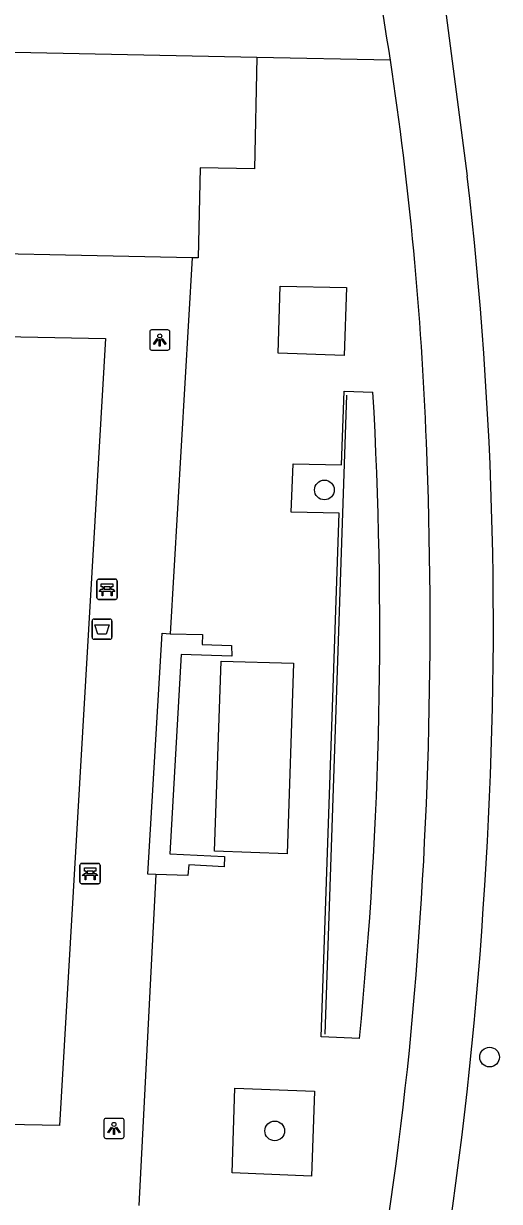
# Model space of a CAD drawing. Extents: x 159822 to 160765, y 380693 to 381634.
# Drawn here: x 160535.7 to 160559.3, y 381373 to 381431.5 of the extents above; entities that cross this region are included whole.
import ezdxf

# ---------------------------------------------------------------- set-up
doc = ezdxf.new("R2010")
doc.units = 0
for name, color, linetype in [('IMGEO_Afvalbak', 7, 'Continuous'), ('IMGEO_Bank', 7, 'Continuous'), ('IMGEO_Boom', 7, 'Continuous'), ('IMGEO_Fietspad_gesloten', 7, 'Continuous'), ('IMGEO_Hek', 7, 'Continuous'), ('IMGEO_Lichtpunt', 7, 'Continuous'), ('IMGEO_Pand', 7, 'Continuous'), ('IMGEO_Voetpad_open', 7, 'Continuous')]:
    doc.layers.add(name, color=color, linetype=linetype)

msp = doc.modelspace()

# ---------------------------------------------------------------- linework, layer by layer
at = {"layer": 'IMGEO_Afvalbak'}
for p, q in [((160539.077, 381401.019), (160539.077, 381401.819)), ((160539.077, 381401.819), (160539.077, 381401.019)), ((160539.177, 381401.919), (160539.967, 381401.919)), ((160539.967, 381401.919), (160539.177, 381401.919)), ((160540.067, 381401.819), (160540.067, 381401.019)), ((160540.067, 381401.019), (160540.067, 381401.819)), ((160539.967, 381400.919), (160539.177, 381400.919)), ((160539.177, 381400.919), (160539.967, 381400.919))]:
    msp.add_line(p, q, dxfattribs=at)
msp.add_lwpolyline([(160539.22, 381401.633), (160539.924, 381401.633), (160539.775, 381401.163), (160539.369, 381401.163), (160539.22, 381401.633)], dxfattribs=at)
for centre, start, end in [((160539.177, 381401.819), 90, 180), ((160539.177, 381401.819), 90, 180), ((160539.967, 381401.819), 0, 90), ((160539.967, 381401.819), 360, 90), ((160539.177, 381401.019), 180, 270), ((160539.177, 381401.019), 180, 270), ((160539.967, 381401.019), 270, 0), ((160539.967, 381401.019), 270, 0)]:
    msp.add_arc(centre, 0.1, start, end, dxfattribs=at)
at = {"layer": 'IMGEO_Bank'}
for p, q in [((160539.322, 381402.972), (160539.322, 381403.813)), ((160539.322, 381403.813), (160539.322, 381402.972)), ((160539.397, 381403.897), (160540.238, 381403.897)), ((160540.238, 381403.897), (160539.397, 381403.897)), ((160540.322, 381403.822), (160540.322, 381402.981)), ((160540.322, 381402.981), (160540.322, 381403.822)), ((160540.019, 381403.295), (160539.626, 381403.295)), ((160539.631, 381403.403), (160539.631, 381403.509)), ((160539.675, 381403.509), (160539.675, 381403.403)), ((160539.963, 381403.515), (160539.681, 381403.515)), ((160539.681, 381403.397), (160539.963, 381403.397)), ((160539.969, 381403.403), (160539.969, 381403.509)), ((160540.013, 381403.509), (160540.013, 381403.403)), ((160540.247, 381402.897), (160539.406, 381402.897)), ((160539.406, 381402.897), (160540.247, 381402.897)), ((160538.555, 381389.794), (160539.396, 381389.794)), ((160539.396, 381389.794), (160538.555, 381389.794)), ((160538.48, 381388.869), (160538.48, 381389.71)), ((160538.48, 381389.71), (160538.48, 381388.869)), ((160539.177, 381389.192), (160538.784, 381389.192)), ((160538.789, 381389.3), (160538.789, 381389.406)), ((160538.833, 381389.406), (160538.833, 381389.3)), ((160539.121, 381389.412), (160538.839, 381389.412)), ((160538.839, 381389.294), (160539.121, 381389.294)), ((160539.127, 381389.3), (160539.127, 381389.406)), ((160539.171, 381389.406), (160539.171, 381389.3)), ((160539.48, 381389.719), (160539.48, 381388.878)), ((160539.48, 381388.878), (160539.48, 381389.719)), ((160539.405, 381388.794), (160538.564, 381388.794)), ((160538.564, 381388.794), (160539.405, 381388.794))]:
    msp.add_line(p, q, dxfattribs=at)
for points in [[(160539.569, 381403.295), (160539.427, 381403.295), (160539.539, 381403.397), (160539.625, 381403.397)], [(160539.625, 381403.515), (160539.539, 381403.515), (160539.539, 381403.676), (160540.102, 381403.676), (160540.102, 381403.515), (160540.019, 381403.515)], [(160539.619, 381403.288), (160539.619, 381403.081), (160539.576, 381403.081), (160539.576, 381403.288)], [(160540.019, 381403.397), (160540.102, 381403.397), (160540.214, 381403.295), (160540.075, 381403.295)], [(160540.069, 381403.288), (160540.069, 381403.081), (160540.025, 381403.081), (160540.025, 381403.288)], [(160538.727, 381389.192), (160538.585, 381389.192), (160538.697, 381389.294), (160538.783, 381389.294)], [(160538.783, 381389.412), (160538.697, 381389.412), (160538.697, 381389.573), (160539.26, 381389.573), (160539.26, 381389.412), (160539.177, 381389.412)], [(160538.777, 381389.185), (160538.777, 381388.978), (160538.734, 381388.978), (160538.734, 381389.185)], [(160539.177, 381389.294), (160539.26, 381389.294), (160539.372, 381389.192), (160539.233, 381389.192)], [(160539.227, 381389.185), (160539.227, 381388.978), (160539.183, 381388.978), (160539.183, 381389.185)]]:
    msp.add_lwpolyline(points, dxfattribs=at)
for centre, radius, start, end in [((160539.4, 381403.819), 0.0779, 92.4484, 184.28452), ((160539.4, 381403.819), 0.0779, 92.4484, 184.28452), ((160540.244, 381403.819), 0.0779, 2.4484, 94.28452), ((160540.244, 381403.819), 0.0779, 2.4484, 94.28452), ((160539.569, 381403.288), 0.00671, 2.89567, 87.10433), ((160539.626, 381403.288), 0.00671, 92.89567, 177.10433), ((160539.624, 381403.508), 0.00671, 2.89567, 87.10433), ((160539.624, 381403.404), 0.00671, 272.89567, 357.10433), ((160539.681, 381403.508), 0.00671, 92.89567, 177.10433), ((160539.681, 381403.404), 0.00671, 182.89567, 267.10433), ((160539.963, 381403.508), 0.00671, 2.89567, 87.10433), ((160539.963, 381403.404), 0.00671, 272.89567, 357.10433), ((160540.02, 381403.508), 0.00671, 92.89567, 177.10433), ((160540.02, 381403.404), 0.00671, 182.89567, 267.10433), ((160540.018, 381403.288), 0.00671, 2.89567, 87.10433), ((160540.075, 381403.288), 0.00671, 92.89567, 177.10433), ((160539.4, 381402.975), 0.0779, 182.4484, 274.28452), ((160539.4, 381402.975), 0.0779, 182.4484, 274.28452), ((160540.244, 381402.975), 0.0779, 272.4484, 4.28452), ((160540.244, 381402.975), 0.0779, 272.4484, 4.28452), ((160538.558, 381389.716), 0.0779, 92.4484, 184.28452), ((160538.558, 381389.716), 0.0779, 92.4484, 184.28452), ((160539.402, 381389.716), 0.0779, 2.4484, 94.28452), ((160539.402, 381389.716), 0.0779, 2.4484, 94.28452), ((160538.727, 381389.185), 0.00671, 2.89567, 87.10433), ((160538.784, 381389.185), 0.00671, 92.89567, 177.10433), ((160538.782, 381389.405), 0.00671, 2.89567, 87.10433), ((160538.782, 381389.301), 0.00671, 272.89567, 357.10433), ((160538.839, 381389.405), 0.00671, 92.89567, 177.10433), ((160538.839, 381389.301), 0.00671, 182.89567, 267.10433), ((160539.121, 381389.405), 0.00671, 2.89567, 87.10433), ((160539.121, 381389.301), 0.00671, 272.89567, 357.10433), ((160539.178, 381389.405), 0.00671, 92.89567, 177.10433), ((160539.178, 381389.301), 0.00671, 182.89567, 267.10433), ((160539.176, 381389.185), 0.00671, 2.89567, 87.10433), ((160539.233, 381389.185), 0.00671, 92.89567, 177.10433), ((160538.558, 381388.872), 0.0779, 182.4484, 274.28452), ((160538.558, 381388.872), 0.0779, 182.4484, 274.28452), ((160539.402, 381388.872), 0.0779, 272.4484, 4.28452), ((160539.402, 381388.872), 0.0779, 272.4484, 4.28452)]:
    msp.add_arc(centre, radius, start, end, dxfattribs=at)
at = {"layer": 'IMGEO_Boom'}
for centre in [(160550.592, 381408.324), (160558.777, 381380.189), (160548.133, 381376.53)]:
    msp.add_circle(centre, 0.489, dxfattribs=at)
at = {"layer": 'IMGEO_Fietspad_gesloten'}
msp.add_lwpolyline([(160553.926, 381445.717), (160554.972, 381441.28), (160556.527, 381432.658), (160557.674, 381423.886)], dxfattribs=at)
for centre, radius, start, end in [((160384.053, 381404.119), 171.717, 8.54997, 11.49681), ((160384.003, 381404.064), 171.774, 2.21178, 8.5656), ((160365.848, 381401.576), 193.119, 356.17563, 6.63397), ((160336.177, 381401.746), 219.654, 354.45382, 2.33439), ((160359.981, 381400.46), 198.904, 346.09563, 356.60901), ((160361.398, 381400.375), 194.421, 345.24678, 354.13775)]:
    msp.add_arc(centre, radius, start, end, dxfattribs=at)
at = {"layer": 'IMGEO_Hek'}
msp.add_lwpolyline([(160550.626, 381381.321), (160551.712, 381413.035)], dxfattribs=at)
at = {"layer": 'IMGEO_Lichtpunt'}
for p, q in [((160541.937, 381416.168), (160541.937, 381415.361)), ((160541.937, 381416.168), (160541.937, 381415.361)), ((160542.839, 381416.263), (160542.031, 381416.263)), ((160542.839, 381416.263), (160542.031, 381416.263)), ((160542.933, 381415.361), (160542.933, 381416.168)), ((160542.933, 381415.361), (160542.933, 381416.168)), ((160542.031, 381415.267), (160542.839, 381415.267)), ((160542.031, 381415.267), (160542.839, 381415.267)), ((160539.667, 381377.056), (160539.667, 381376.249)), ((160539.667, 381377.056), (160539.667, 381376.249)), ((160540.569, 381377.151), (160539.761, 381377.151)), ((160540.569, 381377.151), (160539.761, 381377.151)), ((160540.663, 381376.249), (160540.663, 381377.056)), ((160540.663, 381376.249), (160540.663, 381377.056)), ((160539.761, 381376.155), (160540.569, 381376.155)), ((160539.761, 381376.155), (160540.569, 381376.155))]:
    msp.add_line(p, q, dxfattribs=at)
for points in [[(160542.311, 381415.832), (160542.35, 381415.804), (160542.162, 381415.542), (160542.124, 381415.569), (160542.311, 381415.832)], [(160542.413, 381415.784), (160542.46, 381415.784), (160542.46, 381415.462), (160542.413, 381415.462), (160542.413, 381415.784)], [(160542.523, 381415.804), (160542.561, 381415.831), (160542.748, 381415.569), (160542.709, 381415.541), (160542.523, 381415.804)], [(160540.041, 381376.72), (160540.08, 381376.692), (160539.892, 381376.43), (160539.854, 381376.457), (160540.041, 381376.72)], [(160540.143, 381376.672), (160540.19, 381376.672), (160540.19, 381376.35), (160540.143, 381376.35), (160540.143, 381376.672)], [(160540.253, 381376.692), (160540.291, 381376.719), (160540.478, 381376.457), (160540.439, 381376.429), (160540.253, 381376.692)]]:
    msp.add_lwpolyline(points, dxfattribs=at)
for centre in [(160542.436, 381415.966), (160540.166, 381376.854)]:
    msp.add_circle(centre, 0.0994, dxfattribs=at)
for centre, start, end in [((160542.031, 381416.168), 90, 180), ((160542.031, 381416.168), 90, 180), ((160542.839, 381416.168), 0, 90), ((160542.839, 381416.168), 0, 90), ((160542.031, 381415.361), 180, 270), ((160542.031, 381415.361), 180, 270), ((160542.839, 381415.361), 270, 0), ((160542.839, 381415.361), 270, 360), ((160539.761, 381377.056), 90, 180), ((160539.761, 381377.056), 90, 180), ((160540.569, 381377.056), 0, 90), ((160540.569, 381377.056), 0, 90), ((160539.761, 381376.249), 180, 270), ((160539.761, 381376.249), 180, 270), ((160540.569, 381376.249), 270, 0), ((160540.569, 381376.249), 270, 360)]:
    msp.add_arc(centre, 0.0946, start, end, dxfattribs=at)
at = {"layer": 'IMGEO_Pand'}
for points in [[(160547.242, 381429.784), (160500, 381430.756), (160478.743, 381431.194), (160478.646, 381425.453), (160481.307, 381425.407), (160481.222, 381421.149)], [(160547.242, 381429.784), (160547.128, 381424.255), (160544.438, 381424.31), (160544.346, 381419.838), (160544.034, 381419.845)], [(160544.034, 381419.845), (160528.341, 381420.173)]]:
    msp.add_lwpolyline(points, dxfattribs=at)
at = {"layer": 'IMGEO_Voetpad_open'}
for points in [[(160553.861, 381429.648), (160547.242, 381429.784)], [(160544.034, 381419.845), (160542.956, 381401.185)], [(160548.308, 381415.117), (160548.4, 381418.434), (160551.684, 381418.365), (160551.573, 381414.995), (160548.308, 381415.117)], [(160507.013, 381416.485), (160539.74, 381415.846), (160537.472, 381376.795), (160506.278, 381377.391)], [(160548.954, 381407.224), (160549.047, 381409.627), (160551.44, 381409.57), (160551.577, 381413.233), (160552.996, 381413.18)], [(160552.328, 381381.108), (160550.429, 381381.197), (160551.322, 381407.175), (160548.954, 381407.224)], [(160542.243, 381389.253), (160541.843, 381389.269), (160542.549, 381401.214), (160542.956, 381401.185)], [(160542.956, 381401.185), (160544.549, 381401.148), (160544.542, 381400.651), (160545.994, 381400.606), (160545.998, 381400.076), (160543.497, 381400.155), (160542.934, 381390.269), (160545.643, 381390.14), (160545.621, 381389.632), (160543.877, 381389.722), (160543.827, 381389.197), (160542.243, 381389.253)], [(160545.148, 381390.41), (160545.471, 381399.834), (160549.07, 381399.726), (160548.742, 381390.281), (160545.148, 381390.41)], [(160542.243, 381389.253), (160541.401, 381372.826)], [(160546.026, 381374.447), (160546.159, 381378.653), (160550.099, 381378.494), (160549.952, 381374.278), (160546.026, 381374.447)]]:
    msp.add_lwpolyline(points, dxfattribs=at)
msp.add_arc((160349.21, 381401.382), 204.127, 354.3001, 3.31352, dxfattribs=at)

doc.saveas('drawing.dxf')
